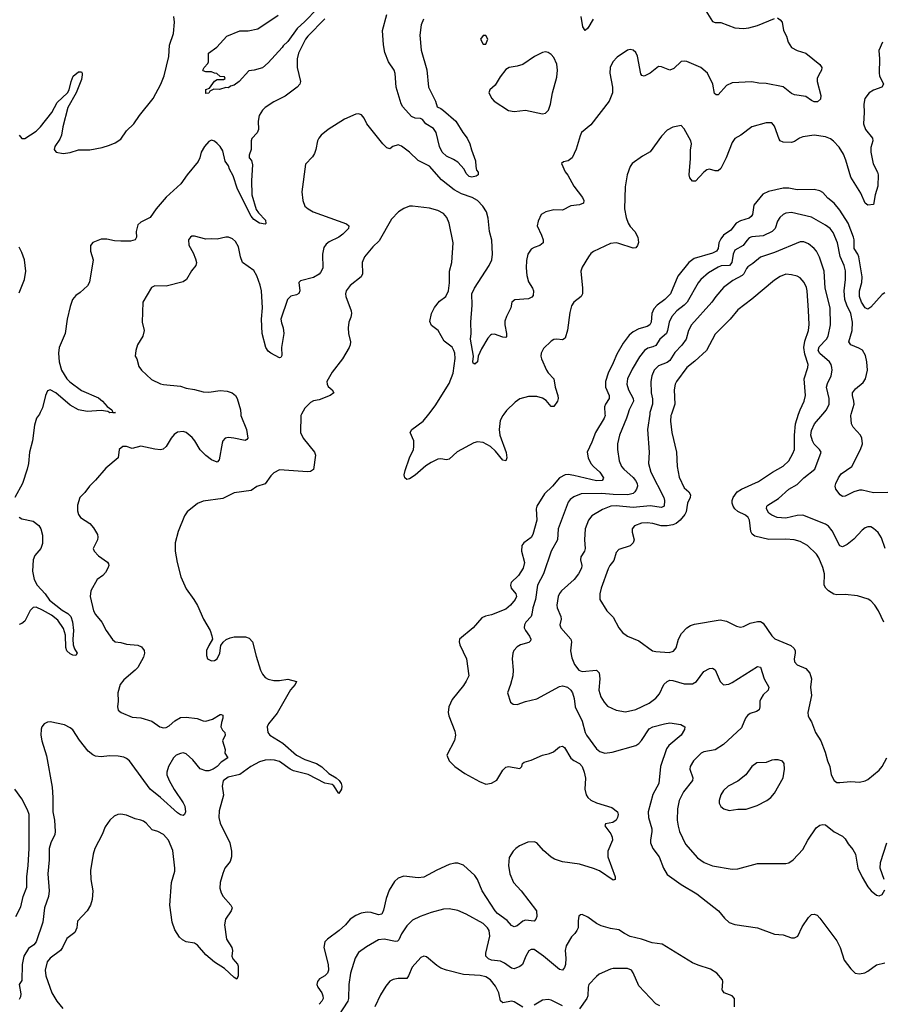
# Model space of a CAD drawing. Header units: inches. Extents: x 2057696 to 2160536, y 827480 to 1016834.
# Tile 301 of 422: x 2111694 to 2117791, y 955829 to 962787. Entities that reach past the tile are written whole.
import ezdxf

# ---------------------------------------------------------------- set-up
doc = ezdxf.new("R2010")
doc.units = ezdxf.units.IN
doc.header["$MEASUREMENT"] = 0
doc.layers.add('C1915', color=7, linetype='Continuous')
doc.layers.add('C1916', color=7, linetype='Continuous')

msp = doc.modelspace()

# ---------------------------------------------------------------- linework, layer by layer
at = {"layer": 'C1915', "color": 5}
for points, elevation in [([(2111833.3, 960000), (2111814, 959970), (2111798.7, 959921.3), (2111783.5, 959810), (2111763.3, 959730), (2111755.6, 959650), (2111746.6, 959610), (2111713, 959510), (2111660.7, 959410)], 440), ([(2113256.3, 960000), (2113257.1, 959990), (2113297, 959890), (2113307.3, 959830), (2113300.7, 959819.3), (2113287.9, 959812.1), (2113208, 959830), (2113170, 959834), (2113147.3, 959830), (2113130.5, 959810), (2113124.9, 959795.1), (2113103.8, 959676.2), (2113090, 959659.3), (2113050, 959676.3), (2113010, 959706), (2112970, 959747.6), (2112933.1, 959810), (2112913.8, 959833.8), (2112870, 959869.8), (2112850, 959876.5), (2112810, 959873.1), (2112785.2, 959854.8), (2112763.7, 959830), (2112730.4, 959770), (2112708.7, 959751.3), (2112690, 959748), (2112650, 959750.9), (2112550, 959773.3), (2112490, 959757), (2112450, 959771.8), (2112422, 959770), (2112396, 959750), (2112390.8, 959690), (2112302.3, 959617.7), (2112230, 959533.2), (2112186.8, 959490), (2112155.2, 959444.8), (2112118, 959410), (2112103.5, 959356.5), (2112103.5, 959316.5), (2112110.7, 959290), (2112122.8, 959270), (2112190, 959225.5), (2112215.1, 959195.1), (2112243.1, 959150), (2112246.7, 959130), (2112243.1, 959110), (2112212.4, 959050), (2112220.4, 959030), (2112250, 958997.6), (2112314.5, 958954.5), (2112322.6, 958942.6), (2112324.6, 958930), (2112317.3, 958910), (2112299.4, 958880.6), (2112280.7, 958859.3), (2112240.7, 958830), (2112197.1, 958750), (2112192.2, 958710), (2112216.4, 958610), (2112230, 958582.8), (2112274, 958530), (2112306, 958470), (2112350, 958406), (2112370, 958391), (2112410, 958385.5), (2112450, 958373.4), (2112530, 958367.3), (2112554.2, 958354.2), (2112573.4, 958330), (2112576.3, 958310), (2112570, 958282), (2112528.2, 958210), (2112510.2, 958189.8), (2112430, 958122.9), (2112405.3, 958090), (2112388.8, 958030), (2112391, 957970), (2112386.4, 957930), (2112390, 957906.8), (2112412, 957890), (2112490, 957858), (2112550, 957853.1), (2112628.9, 957828.9), (2112684, 957790), (2112710, 957782), (2112730, 957785.3), (2112750, 957797), (2112790, 957832.4), (2112830, 957854.9), (2112870, 957858.4), (2112948.6, 957848.6), (2112990, 957832.7), (2113010, 957830.3), (2113056.3, 957843.7), (2113110, 957877.1), (2113117.1, 957877.1), (2113130, 957871.3), (2113130.3, 957850.3), (2113120.2, 957819.8), (2113116.9, 957790), (2113126.6, 957766.6), (2113144, 957750), (2113146.8, 957730), (2113127.7, 957690), (2113146.8, 957630), (2113144, 957604), (2113166, 957570), (2113119.1, 957540.9), (2113089.1, 957510), (2113061.2, 957490), (2113030, 957479.2), (2113010, 957479), (2112970, 957493), (2112916.7, 957556.7), (2112870, 957598.9), (2112850, 957605), (2112830, 957602.2), (2112801.1, 957590), (2112780.2, 957570), (2112745.8, 957510), (2112734, 957470), (2112735.2, 957450), (2112750.2, 957410), (2112785.8, 957345.8), (2112850, 957252.4), (2112860.3, 957230), (2112866.7, 957190), (2112859.1, 957170), (2112850, 957163.6), (2112830, 957168), (2112810, 957181.1), (2112690.4, 957290.4), (2112615.8, 957350), (2112490, 957522.6), (2112470, 957548.3), (2112450, 957564.8), (2112430, 957575.3), (2112390, 957583.1), (2112330, 957584.8), (2112270, 957577.3), (2112230, 957583.5), (2112210, 957592.3), (2112178.5, 957618.5), (2112116.4, 957696.4), (2112070, 957769.3), (2112050, 957783.7), (2112010, 957803.7), (2111910, 957826), (2111890, 957822.7), (2111866.8, 957810), (2111850.5, 957789.5), (2111845.8, 957774.2), (2111843.1, 957730), (2111850.3, 957690), (2111884.3, 957584.3), (2111924.2, 957364.2), (2111929.4, 957290), (2111928.4, 957190), (2111939.6, 957130), (2111944.2, 957050), (2111942, 957030), (2111913.4, 956970), (2111902, 956930), (2111901.8, 956850), (2111893, 956750), (2111901.4, 956630), (2111898.5, 956590), (2111869.3, 956510), (2111856.8, 956410), (2111811.6, 956270), (2111794, 956250), (2111755.8, 956224.2), (2111723.2, 956170), (2111711.6, 956110), (2111710, 955998), (2111691, 955970), (2111702.4, 955902.4), (2111699.3, 955880.7), (2111690, 955862.9)], 460), ([(2113687.1, 960000), (2113681.6, 959990), (2113678, 959870), (2113698.4, 959830), (2113778.9, 959730), (2113784.9, 959710), (2113771.5, 959608.5), (2113750, 959595.1), (2113727.5, 959592.5), (2113530, 959605.1), (2113490, 959584.2), (2113470, 959563.6), (2113430, 959506), (2113370, 959487.6), (2113330, 959459.7), (2113210, 959443.5), (2113130, 959404), (2112990, 959384.2), (2112951.7, 959368.3), (2112878.8, 959310), (2112858.8, 959281.2), (2112814.8, 959170), (2112794, 959090), (2112793.4, 959030), (2112806.4, 958950), (2112833.1, 958850), (2112870, 958764.9), (2112926, 958690), (2112950, 958646.8), (2112993, 958550), (2113040.7, 958470), (2113053.2, 958433.2), (2113057.3, 958410), (2113030, 958365.2), (2113014.9, 958330), (2113013.4, 958293.4), (2113021, 958270), (2113050, 958256.3), (2113070, 958258), (2113090, 958270.8), (2113109.4, 958310), (2113116, 958364), (2113132.3, 958387.7), (2113154.2, 958405.8), (2113181.2, 958418.8), (2113210, 958426), (2113290, 958426), (2113315.3, 958415.3), (2113339.5, 958390), (2113364.6, 958290), (2113396, 958190), (2113410, 958161.6), (2113430, 958139.5), (2113450, 958126.5), (2113490, 958116.5), (2113530, 958116.9), (2113590, 958126.2), (2113651, 958110), (2113641.7, 958090), (2113608.1, 958051.9), (2113513.9, 957886.1), (2113451.6, 957810), (2113443.2, 957790), (2113447, 957750), (2113463, 957730), (2113554.8, 957674.8), (2113650.2, 957590), (2113710, 957558.9), (2113791.8, 957530), (2113830, 957507.2), (2113878.9, 957458.9), (2113930.3, 957430), (2113953.1, 957410), (2113965.3, 957390), (2113970.2, 957370), (2113968.2, 957350), (2113950, 957319.3), (2113913.9, 957373.9), (2113902.3, 957382.3), (2113850, 957391.1), (2113732.1, 957452.1), (2113630, 957479.2), (2113607, 957490), (2113530, 957544.3), (2113495.1, 957555.1), (2113470, 957557.5), (2113430, 957554.8), (2113390, 957542.2), (2113327.3, 957510), (2113250, 957451.8), (2113166.8, 957433.2), (2113131.7, 957408.3), (2113124.6, 957370), (2113134, 957306), (2113104.3, 957195.7), (2113101.3, 957150), (2113110.2, 957110), (2113180.2, 956970), (2113190.2, 956910), (2113190.2, 956870), (2113180.8, 956839.2), (2113144.4, 956790), (2113130, 956754), (2113110.4, 956690), (2113108.4, 956650), (2113117.4, 956617.4), (2113132.4, 956590), (2113186, 956530), (2113196.3, 956510), (2113188.2, 956490), (2113148.9, 956431.1), (2113142, 956390), (2113156.9, 956290), (2113194.4, 956230), (2113197.6, 956210), (2113193.7, 956170), (2113199.5, 956150), (2113232.9, 956112.9), (2113237.4, 956097.4), (2113238, 956030), (2113230, 956007), (2113210, 956019.5), (2113141.9, 956081.9), (2113070, 956127), (2113010, 956177.7), (2112950, 956246.6), (2112930, 956260.2), (2112871, 956271), (2112845.1, 956285.1), (2112824, 956304), (2112790, 956355.1), (2112772.9, 956410), (2112755.6, 956530), (2112766, 956690), (2112789.8, 956770), (2112789.8, 956790.2), (2112776.9, 956916.9), (2112746.3, 956990), (2112709.8, 957029.8), (2112670, 957049.7), (2112630, 957062.9), (2112587, 957110), (2112570, 957122.4), (2112550, 957131.3), (2112510, 957139.7), (2112450, 957165.6), (2112410, 957173.6), (2112388.6, 957171.4), (2112361.1, 957158.9), (2112330.3, 957129.7), (2112297.6, 957082.4), (2112276.4, 957030), (2112225.2, 956930), (2112212.7, 956890), (2112194.7, 956774.7), (2112196.5, 956710), (2112211.6, 956630), (2112205.2, 956570), (2112195.2, 956530), (2112170.2, 956489.8), (2112103.8, 956416.2), (2112098.3, 956370), (2112083.9, 956336.1), (2112026.5, 956293.5), (2111997.3, 956230), (2111983.1, 956210), (2111910, 956154), (2111889, 956130), (2111874.7, 956070), (2111878.3, 956030), (2111921.6, 955910), (2111956.4, 955850), (2111999.8, 955799.8)], 480), ([(2115831, 960000), (2115831.6, 959990), (2115826, 959970), (2115763.2, 959870), (2115738.5, 959801.5), (2115705.8, 959730), (2115711.1, 959690), (2115731.7, 959650), (2115749, 959629), (2115795.8, 959590), (2115820.7, 959550), (2115818.8, 959541.2), (2115810.7, 959529.3), (2115770, 959527.4), (2115610, 959566.7), (2115570, 959572.4), (2115550, 959569.9), (2115510, 959549.8), (2115460.7, 959490), (2115404.4, 959435.6), (2115349.4, 959350), (2115345, 959330), (2115349.3, 959250), (2115321.2, 959150), (2115310, 959128.4), (2115257.6, 959090), (2115243.6, 959070), (2115240.7, 959030), (2115262.3, 958950), (2115252.4, 958910), (2115220.7, 958859.3), (2115168.9, 958810), (2115162.3, 958790), (2115168.8, 958770), (2115200.4, 958730), (2115204.9, 958710), (2115195.3, 958690), (2115163.1, 958650), (2115130, 958621.1), (2115030, 958581.3), (2114987.3, 958572.7), (2114961.1, 958558.9), (2114900.5, 958490), (2114802, 958410), (2114799.3, 958390), (2114804.4, 958370), (2114853.2, 958270), (2114868.1, 958150), (2114850, 958111.6), (2114830, 958082.4), (2114750, 957983.7), (2114726.7, 957930), (2114723.1, 957890), (2114727.3, 957867.3), (2114770, 957758), (2114774.9, 957730), (2114767.9, 957692.1), (2114714.4, 957590), (2114730.4, 957550), (2114770, 957510.4), (2114841.1, 957461.1), (2114944.4, 957404.4), (2114990, 957385.5), (2115030, 957392.4), (2115066.9, 957413.1), (2115110, 957484), (2115130, 957504.9), (2115150, 957510.4), (2115230, 957496), (2115244, 957510), (2115249.2, 957530), (2115259.3, 957540.7), (2115310, 957554), (2115389.6, 957590.4), (2115438.4, 957601.6), (2115466.8, 957613.2), (2115510, 957647.7), (2115530, 957653), (2115544.7, 957644.7), (2115590, 957568.4), (2115611.2, 957551.2), (2115650, 957530.2), (2115670, 957508.4), (2115684.5, 957470), (2115692.7, 957427.3), (2115688.7, 957348.7), (2115698.4, 957310), (2115710, 957290.7), (2115731.8, 957271.8), (2115770, 957252.4), (2115879.5, 957219.5), (2115918.8, 957190), (2115924, 957170), (2115920.7, 957150), (2115910.4, 957129.6), (2115886.4, 957113.6), (2115834.8, 957105.2), (2115830.6, 957090), (2115872.8, 957032.8), (2115882.6, 957010), (2115883.1, 956990), (2115852.2, 956910), (2115850.4, 956890), (2115852.2, 956870), (2115902.8, 956730), (2115903.6, 956716.4), (2115902, 956710), (2115890, 956706.6), (2115792.8, 956772.8), (2115750, 956789.8), (2115650, 956819.1), (2115530, 956835.8), (2115474.8, 956854.8), (2115449.8, 956869.8), (2115396.9, 956916.9), (2115350, 956970.8), (2115330, 956977.4), (2115285.8, 956974.2), (2115228, 956950), (2115200.4, 956930), (2115182.4, 956910), (2115154.3, 956865.7), (2115148.9, 956810), (2115157.6, 956750), (2115184.5, 956690), (2115238, 956630), (2115346.2, 956490), (2115349, 956450), (2115343.1, 956430), (2115330, 956416.9), (2115270, 956422.4), (2115250, 956417.3), (2115210, 956384.1), (2115190, 956376), (2115170, 956384.7), (2115140.8, 956420.8), (2115071.6, 956470), (2115055, 956490), (2114962.4, 956630), (2114931.1, 956710), (2114910, 956739.8), (2114830, 956812.3), (2114790, 956827.1), (2114770, 956827), (2114730, 956816.1), (2114642.5, 956777.5), (2114550, 956727.3), (2114510, 956723.6), (2114410, 956733.5), (2114370, 956719.7), (2114344.3, 956695.7), (2114305, 956635), (2114283.6, 956576.4), (2114265.8, 956494.2), (2114254, 956466), (2114230, 956461.2), (2114177.4, 956477.4), (2114150, 956480.6), (2114107.1, 956472.9), (2114070, 956457.3), (2114030.2, 956429.8), (2113996.5, 956390), (2113952, 956350), (2113870.4, 956290), (2113850.5, 956270), (2113843.1, 956230), (2113873.8, 956110), (2113876.9, 956070), (2113870, 956048.3), (2113850, 956031.1), (2113812.7, 956010), (2113798.7, 955990), (2113795.3, 955970), (2113801.3, 955950), (2113829.4, 955909.4), (2113836.5, 955890), (2113838, 955870), (2113830.2, 955850), (2113811.1, 955828.9)], 520), ([(2115115.7, 960000), (2115108.2, 959990), (2115090, 959954), (2115082.7, 959890), (2115087.2, 959850), (2115132.2, 959727.8), (2115136.2, 959690), (2115130, 959669.3), (2115110, 959675.1), (2115058.3, 959738.3), (2115022.4, 959770), (2114970, 959798.2), (2114930, 959803.5), (2114904, 959796), (2114786.9, 959733.1), (2114730, 959682), (2114710, 959676.3), (2114670, 959683.8), (2114650, 959680.3), (2114602.1, 959657.9), (2114565, 959635), (2114490, 959568), (2114450, 959541.7), (2114430, 959537.6), (2114416.2, 959550), (2114412.8, 959570), (2114418.4, 959601.6), (2114448.7, 959690), (2114476.8, 959750), (2114480.9, 959770), (2114479.2, 959810), (2114454, 959870), (2114466.6, 959890), (2114547, 959950), (2114585.4, 960000)], 480), ([(2115993.4, 960000), (2115984.1, 959970), (2115933.8, 959850), (2115920.6, 959790), (2115918.8, 959750), (2115931.2, 959670), (2115947.1, 959630), (2115963.6, 959610), (2116030, 959552.2), (2116047.5, 959530), (2116057.6, 959510), (2116060.2, 959490), (2116054.3, 959470), (2116043.1, 959450), (2116030, 959439.2), (2115991.5, 959428.5), (2115890, 959430.6), (2115810, 959439.1), (2115663.6, 959436.4), (2115610, 959415.6), (2115584.3, 959395.7), (2115570, 959376.2), (2115499.7, 959190), (2115495.5, 959110), (2115450.2, 959030), (2115396.3, 958870), (2115354.6, 958790), (2115341.1, 958690), (2115321.3, 958630), (2115314.8, 958585.2), (2115308.4, 958570), (2115271.3, 958530), (2115261.2, 958510), (2115260.2, 958490), (2115268.2, 958470), (2115298.2, 958430), (2115307.6, 958410), (2115303.6, 958396.4), (2115293.2, 958386.8), (2115233.4, 958370), (2115210, 958356), (2115187.4, 958330), (2115179.6, 958310), (2115176, 958270), (2115182.6, 958190), (2115180.3, 958150), (2115164.4, 958090), (2115142, 958030), (2115164.1, 957964.1), (2115182, 957950), (2115210, 957946.4), (2115270, 957968.2), (2115350, 957988.7), (2115510, 958075.8), (2115530, 958079.8), (2115566.7, 958070), (2115589, 958050), (2115601.3, 958030), (2115613.8, 957990), (2115620.6, 957930), (2115670.7, 957830.7), (2115690, 957750.6), (2115700.8, 957730), (2115770, 957634), (2115794.5, 957614.5), (2115830, 957604.2), (2115882, 957610), (2116050, 957658.5), (2116070, 957671.6), (2116090, 957693.1), (2116144.6, 957775.4), (2116170, 957790.2), (2116251.7, 957811.7), (2116290, 957816.9), (2116367.1, 957807.1), (2116394.8, 957790), (2116393, 957770), (2116370.2, 957730), (2116283.1, 957656.9), (2116265.6, 957634.4), (2116223.9, 957510), (2116211.8, 957390), (2116168.6, 957311.4), (2116136.5, 957190), (2116138, 957150), (2116161.9, 957070), (2116162.6, 957050), (2116151.7, 956990), (2116153.1, 956970), (2116170, 956930.2), (2116215.2, 956870), (2116243.7, 956790), (2116270, 956747.2), (2116370, 956675.2), (2116481.1, 956610), (2116632.7, 956490), (2116676.7, 956436.7), (2116710, 956407.7), (2116750, 956394), (2116910, 956368.4), (2117030, 956324.9), (2117090, 956319.3), (2117150, 956299.5), (2117170, 956299.5), (2117195.1, 956310), (2117224.6, 956375.4), (2117270, 956442.8), (2117290, 956462.8), (2117310, 956466.8), (2117330, 956458.8), (2117350, 956437.3), (2117470, 956278.4), (2117492.4, 956230), (2117522, 956142), (2117570, 956079.3), (2117600.7, 956050), (2117630, 956044.2), (2117667.9, 956052.1), (2117690, 956063), (2117750, 956107.4), (2117810, 956122.3)], 540), ([(2116147.2, 960000), (2116131.1, 959891.1), (2116142.4, 959730), (2116137.8, 959650), (2116155.8, 959590), (2116246.7, 959410), (2116252.8, 959390), (2116250.1, 959349.9), (2116230, 959340.7), (2116150, 959351.9), (2116030, 959340.6), (2115910, 959350.9), (2115871.8, 959348.2), (2115813.8, 959326.2), (2115738.8, 959281.2), (2115713.8, 959250), (2115691.1, 959190), (2115687.2, 959110), (2115691.5, 959050), (2115685.2, 959030), (2115659.6, 958990), (2115658.5, 958970), (2115667.9, 958930), (2115664.7, 958910), (2115643.6, 958870), (2115613.8, 958830), (2115523.1, 958750), (2115510, 958731.6), (2115500.8, 958710), (2115490.2, 958650), (2115494, 958630), (2115520.2, 958570), (2115521.7, 958550), (2115512.2, 958510), (2115518.7, 958490), (2115588.9, 958408.9), (2115594, 958390), (2115587.5, 958327.5), (2115597.4, 958277.4), (2115615.8, 958230), (2115647.4, 958190), (2115670, 958180.7), (2115770, 958190.2), (2115790, 958172.2), (2115795.6, 958130), (2115788.4, 958050), (2115802.1, 958002.1), (2115824.3, 957964.3), (2115850, 957936.5), (2115910, 957907.4), (2115976.5, 957896.5), (2116050, 957911.4), (2116142.6, 957957.4), (2116190, 957991.6), (2116216, 958024), (2116248, 958090), (2116270, 958111.2), (2116290, 958118.8), (2116310, 958117.5), (2116390, 958094.7), (2116450, 958094), (2116478.4, 958110), (2116530, 958180.7), (2116570, 958203), (2116590, 958204.9), (2116610, 958193.4), (2116645.7, 958110), (2116670, 958086.4), (2116707.7, 958092.3), (2116730, 958103.8), (2116910, 958216.9), (2116931, 958211), (2116955.5, 958130), (2116988.9, 958070), (2116984.2, 958050), (2116950, 958016.3), (2116931.8, 957988.2), (2116925.2, 957970), (2116925.2, 957930), (2116920.3, 957910), (2116901.7, 957898.3), (2116857.1, 957882.9), (2116837.7, 957870), (2116823.5, 957850), (2116796.5, 957783.5), (2116670, 957664.6), (2116610, 957627.8), (2116530, 957612.4), (2116510, 957603.6), (2116455.8, 957550), (2116433.1, 957510), (2116431.6, 957490), (2116452.3, 957430), (2116450.2, 957410), (2116386.7, 957330), (2116355.5, 957270), (2116343.2, 957210), (2116341.8, 957130), (2116347.6, 957087.6), (2116359, 957050), (2116401.3, 956961.3), (2116484.4, 956864.4), (2116532.1, 956832.1), (2116590, 956807.6), (2116730, 956783.7), (2116770, 956787), (2116910, 956823), (2117110, 956824), (2117130, 956827.7), (2117161.2, 956850), (2117230, 956923), (2117264, 956990), (2117323.1, 957076.9), (2117350, 957094.9), (2117370, 957099.5), (2117390, 957096.5), (2117450, 957046.7), (2117510, 957017.1), (2117530, 956997.3), (2117550, 956964), (2117583.9, 956923.9), (2117603, 956890), (2117618.8, 956790), (2117647.9, 956727.9), (2117690, 956658), (2117712, 956630), (2117750, 956601), (2117770, 956596), (2117790, 956606), (2117810, 956638)], 560), ([(2116300.9, 960000), (2116297.6, 959990), (2116293.5, 959950), (2116304.1, 959870), (2116336.8, 959730), (2116340.2, 959630), (2116354.9, 959554.9), (2116390, 959478.4), (2116423.1, 959450), (2116434.6, 959430), (2116434, 959410), (2116414, 959370), (2116404.2, 959310), (2116395.2, 959290), (2116363.5, 959250), (2116333.9, 959226.1), (2116310, 959216), (2116270, 959209.2), (2116229.1, 959209.1), (2116170, 959226.6), (2116130, 959232.3), (2116090, 959229.8), (2116039.3, 959210), (2116023.8, 959190), (2116024.4, 959164.4), (2116038, 959110), (2116030.7, 959090), (2116010.3, 959069.7), (2115930, 959042), (2115910, 959021.2), (2115894.1, 958965.9), (2115866, 958930), (2115853.9, 958906.1), (2115804.9, 958770), (2115794.6, 958730), (2115795.3, 958690), (2115844.4, 958610), (2115890, 958564), (2115929, 958489), (2115955.6, 958455.6), (2115991.3, 958431.3), (2116070, 958397.4), (2116167.9, 958327.9), (2116190, 958321.1), (2116285.4, 958314.6), (2116315.6, 958324.4), (2116333.1, 958346.9), (2116350.7, 958410), (2116371.9, 958450), (2116410, 958489.1), (2116435, 958505), (2116464.5, 958515.5), (2116645.7, 958545.7), (2116690, 958537.1), (2116760.7, 958500.7), (2116790, 958494.9), (2116810, 958498), (2116858, 958522), (2116910, 958533.7), (2116930, 958533.7), (2116950, 958521.3), (2117010, 958432), (2117032.2, 958412.2), (2117143.8, 958363.8), (2117166.1, 958346.1), (2117176, 958330), (2117176.5, 958310), (2117168, 958270), (2117170.3, 958250), (2117190, 958229), (2117250, 958200.8), (2117280.2, 958170), (2117290.2, 958130), (2117284.6, 958070), (2117290.4, 958010), (2117264.9, 957890), (2117268.1, 957868.1), (2117274, 957850), (2117290, 957826), (2117319.5, 957750), (2117355.8, 957690), (2117388.4, 957610), (2117404.9, 957550), (2117421.3, 957510), (2117430.5, 957450), (2117450, 957411), (2117470, 957397.3), (2117490, 957396.3), (2117570, 957402.4), (2117630, 957399.5), (2117670, 957408.4), (2117690, 957418.4), (2117730, 957450.3), (2117770, 957484.2), (2117791.3, 957508.7), (2117824.2, 957570)], 580), ([(2117802.7, 958530), (2117764.4, 958610), (2117738.3, 958650), (2117710, 958680.5), (2117691.8, 958691.8), (2117614.9, 958714.9), (2117530, 958724.2), (2117470, 958722.4), (2117448.3, 958728.3), (2117410, 958751.2), (2117391.2, 958770), (2117381.1, 958790), (2117382.7, 958870), (2117370, 958916), (2117343.5, 958983.5), (2117327.3, 959010), (2117262.4, 959070), (2117210, 959098.9), (2117168.7, 959110), (2117110, 959116.8), (2116990, 959114), (2116890, 959138.2), (2116872.1, 959152.1), (2116861.9, 959170), (2116853.3, 959250), (2116843.5, 959270), (2116825.2, 959285.2), (2116770, 959311.8), (2116750, 959329.8), (2116737.1, 959350), (2116730.8, 959370), (2116730.8, 959390), (2116737.2, 959410), (2116766, 959450), (2116795.1, 959470), (2116915.8, 959524.2), (2117014.7, 959590), (2117090, 959632.3), (2117130, 959670.3), (2117159.6, 959720.4), (2117171, 959749), (2117171.1, 959850), (2117176.8, 959930), (2117199.9, 960000)], 580), ([(2117811.8, 959050), (2117786, 959126), (2117762.6, 959162.6), (2117730, 959191.8), (2117710, 959202.9), (2117690, 959203.6), (2117670, 959195.1), (2117650, 959180.5), (2117590, 959116.3), (2117542.3, 959077.7), (2117510, 959061.6), (2117490, 959069.5), (2117435.9, 959175.9), (2117410, 959208.2), (2117390, 959222.7), (2117230, 959285.5), (2117190, 959283.5), (2117110, 959264), (2117048.7, 959270), (2117010, 959286), (2116990, 959300.7), (2116973.3, 959330), (2116975.6, 959350), (2116982.8, 959357.2), (2117057.8, 959402.2), (2117131.5, 959468.5), (2117190, 959502.3), (2117236.4, 959550), (2117314.7, 959610), (2117359.5, 959730), (2117347.3, 959750), (2117310, 959787.3), (2117296.8, 959810), (2117286.6, 959850), (2117290, 959882.8), (2117311.8, 959930), (2117371.8, 960000)], 560), ([(2117830, 959445.6), (2117730, 959442.7), (2117650, 959462.5), (2117630, 959463.1), (2117590, 959450.9), (2117530, 959419.7), (2117510, 959418.4), (2117492.7, 959430), (2117463.7, 959470), (2117457.6, 959490), (2117461.7, 959510), (2117480.7, 959550), (2117501.4, 959578.6), (2117574.8, 959630), (2117638.3, 959750), (2117650.7, 959790), (2117647.3, 959830), (2117637.7, 959850), (2117586.5, 959906.5), (2117574.1, 959930), (2117567.9, 959990), (2117570.9, 960000)], 540), ([(2111690, 959271.3), (2111710, 959259.7), (2111790, 959242.7), (2111830, 959213.1), (2111843.6, 959190), (2111855.1, 959144.9), (2111855.6, 959084.4), (2111844.4, 959050), (2111800, 959000), (2111789.2, 958970.8), (2111785.4, 958890), (2111795.9, 958830), (2111816.6, 958790), (2111874.6, 958730), (2111905.4, 958685.4), (2111994.1, 958614.1), (2112034, 958590), (2112055, 958570), (2112068.2, 958531.8), (2112073.8, 958470), (2112068.7, 958410), (2112071.4, 958370), (2112080.7, 958340.7), (2112100.7, 958310), (2112090, 958294), (2112070, 958295.1), (2112050, 958304.5), (2112026.8, 958326.8), (2112020.3, 958350), (2112016.8, 958436.8), (2112004.7, 958484.7), (2111963.1, 958543.1), (2111917.8, 958577.8), (2111854.4, 958614.4), (2111810, 958634.6), (2111790, 958633.1), (2111768.9, 958611.1), (2111730, 958536.4), (2111710, 958519.3), (2111690, 958513.6)], 440), ([(2111665.7, 956450), (2111702.8, 956517.2), (2111717.6, 956590), (2111744.4, 956655.6), (2111744.6, 956730), (2111754.6, 956810), (2111761.2, 956930), (2111761, 957170), (2111750, 957204.2), (2111710, 957281.3), (2111659.3, 957350)], 460), ([(2117804, 956710), (2117776, 956790), (2117778.4, 956830), (2117823.5, 956970)], 560), ([(2116747.3, 955810), (2116745.6, 955870), (2116730, 955889.7), (2116674.5, 955910), (2116663.5, 955923.5), (2116659.7, 955930), (2116664.5, 955990), (2116661.2, 956001.2), (2116622.7, 956050), (2116577.7, 956077.7), (2116490, 956104.7), (2116450, 956122.4), (2116234.3, 956254.3), (2116163.6, 956263.6), (2116089, 956290), (2116010, 956308.6), (2115970, 956328.2), (2115930, 956356.2), (2115870, 956364.7), (2115803.8, 956383.8), (2115770, 956399.5), (2115710, 956443.7), (2115670, 956464), (2115658, 956462), (2115647.1, 956452.9), (2115641.1, 956418.9), (2115640.5, 956370), (2115633, 956350), (2115619.1, 956330), (2115593.7, 956306.3), (2115556.7, 956243.3), (2115550.3, 956210), (2115555.1, 956155.1), (2115551.1, 956110), (2115544.6, 956090), (2115530, 956069.7), (2115510, 956075.1), (2115395.8, 956170), (2115330, 956215.8), (2115310, 956217.3), (2115292.4, 956207.6), (2115271.5, 956170), (2115249.2, 956110.8), (2115230, 956095.4), (2115190, 956080.4), (2115170, 956083.9), (2115120, 956120), (2115093, 956133), (2115030, 956141.5), (2115006.6, 956150), (2114988.2, 956170), (2114988.2, 956190), (2115017.1, 956310), (2115012.1, 956350), (2114999.8, 956370), (2114970, 956399.3), (2114850, 956467.1), (2114790, 956491.2), (2114730, 956503.5), (2114690, 956500.4), (2114601.4, 956478.6), (2114524, 956450), (2114470, 956423.5), (2114430, 956384.2), (2114393.6, 956326.4), (2114375, 956285), (2114364.5, 956275.5), (2114350, 956272.5), (2114270, 956289), (2114230, 956283.5), (2114145.4, 956234.6), (2114090, 956195.4), (2114064.3, 956155.7), (2114032.2, 956050), (2114020.7, 955970), (2114018.4, 955870), (2114013.7, 955850), (2113947.3, 955750)], 540), ([(2115250, 955809.8), (2115190, 955846.2), (2115171.1, 955851.1), (2115110, 955838.7), (2115092.5, 955852.5), (2115079.8, 955910), (2115056.6, 955956.6), (2115020.8, 956000.8), (2114990, 956023.9), (2114950, 956033.5), (2114830, 956040.3), (2114710, 956069.9), (2114670, 956085.4), (2114642.1, 956102.1), (2114570, 956163.6), (2114550, 956169.6), (2114530, 956159.5), (2114468.1, 956091.9), (2114443.2, 956030), (2114430, 956011.3), (2114368.9, 956011.1), (2114334.6, 956005.4), (2114310, 955992), (2114282.6, 955957.4), (2114245.2, 955894.8), (2114204.2, 955810)], 560), ([(2116218.3, 955818.3), (2116191.2, 955831.2), (2116070, 955960.7), (2116031.5, 956051.5), (2116017.4, 956070), (2115990, 956082.9), (2115890, 956082.3), (2115870, 956077.7), (2115790, 956041.3), (2115770, 956026), (2115717.4, 955970), (2115711.5, 955950), (2115709.2, 955890), (2115703.2, 955870), (2115650, 955798)], 560), ([(2115530, 955817.8), (2115450, 955858.9), (2115430, 955864), (2115390, 955858.7), (2115330, 955824)], 560)]:
    msp.add_lwpolyline(points, dxfattribs=dict(at, elevation=elevation))
at = {"layer": 'C1915', "color": 5, "elevation": 580}
msp.add_lwpolyline([(2117030, 957556.2), (2117010, 957553.6), (2116970, 957538.4), (2116903.8, 957536.2), (2116870, 957509), (2116826.8, 957450), (2116770, 957406), (2116701, 957370), (2116670, 957339.3), (2116650.6, 957310), (2116638, 957270), (2116637.3, 957250), (2116650, 957226), (2116672, 957210), (2116710, 957198.8), (2116770, 957207.3), (2116830, 957208), (2116905.8, 957234.2), (2116975.3, 957270), (2117004, 957290), (2117030, 957321), (2117091.1, 957430), (2117100.5, 957490), (2117097, 957530), (2117086.8, 957546.8), (2117055.9, 957555.9)], close=True, dxfattribs=at)
at = {"layer": 'C1916', "color": 5}
for points, elevation in [([(2111690.7, 961970), (2111710, 961947.3), (2111730, 961947.7), (2111810, 961999), (2111842, 962030), (2111920.3, 962130), (2111958.2, 962201.8), (2112032, 962270), (2112042.9, 962290), (2112057, 962350), (2112072.1, 962387.9), (2112110, 962418.8), (2112130, 962418), (2112136, 962410), (2112136.3, 962396.3), (2112130, 962364), (2112093.4, 962270), (2112033.9, 962166.1), (2111998.5, 962030), (2111988.9, 961970), (2111977.8, 961942.2), (2111942, 961890), (2111938.8, 961870), (2111942, 961862), (2111950.9, 961850.9), (2112002, 961842), (2112050, 961848.9), (2112110, 961867.6), (2112190, 961867.2), (2112276.4, 961883.6), (2112330, 961899.5), (2112370, 961916.5), (2112410, 961942.6), (2112450, 962001.3), (2112499.8, 962050), (2112540.4, 962110), (2112638, 962230), (2112691.8, 962330), (2112714.3, 962390), (2112747.3, 962527.3), (2112753.5, 962606.5), (2112782.3, 962690), (2112788, 962770), (2112782.5, 962810)], 440), ([(2113796, 962864), (2113710, 962773.7), (2113656, 962724), (2113590, 962633.6), (2113557.2, 962602.8), (2113550, 962589.7), (2113450, 962480.9), (2113410, 962447.6), (2113352, 962430), (2113314.8, 962425.2), (2113244.7, 962350), (2113210, 962324), (2113183.6, 962316.4), (2113170, 962306), (2113150, 962308), (2113106.4, 962293.6), (2113065.4, 962294.6), (2113038, 962282), (2113030, 962268), (2113010, 962266), (2113010, 962294), (2113036.4, 962303.6), (2113070, 962352), (2113090, 962364.7), (2113135.3, 962364.7), (2113146, 962370), (2113142, 962382), (2113110, 962386), (2113087.3, 962407.3), (2113070, 962408), (2113050, 962418), (2113010, 962418), (2112990, 962426), (2112988, 962430), (2112998, 962450), (2113024, 962476), (2113029, 962490), (2113029.3, 962550), (2113087.3, 962592.7), (2113159, 962670), (2113250, 962708.7), (2113310, 962707.7), (2113377.7, 962722.3), (2113520.4, 962819.6)], 420), ([(2114548.1, 962790), (2114532.1, 962750), (2114521.8, 962678.2), (2114531.7, 962571.7), (2114571.6, 962431.6), (2114582.9, 962310), (2114634.2, 962210), (2114644.4, 962170), (2114670, 962158.9), (2114690, 962144), (2114777.7, 962070), (2114825.3, 961990), (2114857, 961950), (2114874.9, 961910), (2114886.6, 961866.6), (2114916.3, 961790), (2114918.8, 961750), (2114924, 961724), (2114934, 961710), (2114934, 961690), (2114919.8, 961680.2), (2114890, 961673.2), (2114870, 961677.6), (2114850, 961700.7), (2114835.1, 961730), (2114790, 961781), (2114759.9, 961799.9), (2114710, 961822.2), (2114680.2, 961850), (2114661.6, 961890), (2114636.8, 961990), (2114618.7, 962018.7), (2114565.1, 962050), (2114541.7, 962081.7), (2114527.6, 962087.6), (2114490, 962091.5), (2114463.1, 962103.1), (2114402, 962170), (2114390, 962192), (2114354.2, 962310), (2114347, 962407), (2114340.4, 962430), (2114302, 962490), (2114275.4, 962555.4), (2114264.8, 962610), (2114258, 962710), (2114290, 962822.8)], 440), ([(2115746.7, 962790), (2115710, 962727.8), (2115690, 962709.4), (2115675.4, 962735.4), (2115662, 962810)], 440), ([(2116544.6, 962850), (2116590, 962773), (2116610, 962766.7), (2116650, 962766.3), (2116750, 962730.2), (2116810, 962725.5), (2116848.7, 962730), (2116910, 962745.2), (2117030, 962796.3)], 460), ([(2113850, 962792.7), (2113730, 962670.6), (2113715, 962650), (2113665.5, 962550), (2113654.2, 962510), (2113655.5, 962450), (2113678.5, 962350), (2113673.1, 962330), (2113654.9, 962310), (2113570, 962246), (2113490, 962205.6), (2113430, 962165.6), (2113410, 962147), (2113387.4, 962110), (2113378.5, 962070), (2113381.7, 962010), (2113373.6, 961986.4), (2113333.9, 961946.1), (2113329.1, 961930), (2113330.3, 961870), (2113316.4, 961830), (2113315.5, 961810), (2113332.1, 961792.1), (2113340.6, 961760.6), (2113331.4, 961650), (2113334.1, 961550), (2113366.3, 961446.3), (2113381, 961421), (2113432.2, 961370), (2113434.2, 961345.8), (2113430, 961342.7), (2113390, 961349.7), (2113350, 961375.1), (2113330, 961398), (2113233.6, 961590), (2113203.9, 961683.9), (2113177.4, 961730), (2113170, 961754), (2113147.1, 961787.1), (2113130, 961860.9), (2113110, 961891.8), (2113090, 961912), (2113070, 961929.4), (2113050, 961934.5), (2113030, 961926), (2112999.3, 961890), (2112977.1, 961850), (2112968.2, 961810), (2112955.8, 961784.2), (2112877.6, 961690), (2112833.1, 961626.9), (2112730, 961532.1), (2112659.2, 961450), (2112615.6, 961390), (2112550, 961356.8), (2112530, 961337.6), (2112518, 961290), (2112520.3, 961250), (2112510.7, 961230), (2112477.7, 961222.3), (2112410, 961221.2), (2112365, 961225), (2112310, 961236.8), (2112270, 961234.8), (2112210, 961211.2), (2112194, 961190), (2112195.3, 961150), (2112212.7, 961090), (2112187.3, 960932.7), (2112173.2, 960906.8), (2112121.3, 960858.7), (2112090, 960837.3), (2112067.7, 960810), (2112050, 960759.3), (2112029.4, 960670), (2112015, 960570), (2111974, 960470), (2111967.8, 960430), (2111972, 960370), (2111990.2, 960310), (2112026.4, 960250), (2112047.3, 960227.3), (2112130, 960165.5), (2112250, 960114.4), (2112279.1, 960090), (2112312.2, 960052.2), (2112346, 960030), (2112351.3, 960011.3), (2112372, 960010), (2112330.3, 960009.7), (2112317, 960017), (2112270, 960024.2), (2112170, 960018.9), (2112110, 960029.8), (2112050, 960062), (2111950, 960150.7), (2111910, 960170.8), (2111890, 960163.6), (2111875.9, 960130), (2111855.1, 960044.9), (2111839.7, 960010), (2111833.3, 960000)], 440), ([(2117050, 962798.8), (2117070, 962786), (2117082.8, 962770), (2117093.4, 962710), (2117113, 962670), (2117127.1, 962627.1), (2117150, 962590.7), (2117188.8, 962568.8), (2117250.8, 962550), (2117350.8, 962470), (2117362.8, 962450), (2117362, 962430), (2117342.3, 962397.7), (2117332, 962370), (2117330.3, 962350), (2117355.8, 962250), (2117354, 962226), (2117332.7, 962207.3), (2117310, 962207.1), (2117290, 962214.7), (2117250, 962243.6), (2117170, 962256.2), (2117150, 962265.6), (2117090, 962311.6), (2116970, 962335.1), (2116918.3, 962338.3), (2116870, 962348.2), (2116730, 962340.5), (2116690, 962321), (2116630, 962255.1), (2116616.2, 962256.2), (2116605.9, 962265.9), (2116594.5, 962330), (2116555.8, 962410), (2116508.3, 962448.3), (2116410, 962490.9), (2116390, 962494.8), (2116370, 962490.9), (2116318, 962442), (2116290, 962431), (2116230, 962454.7), (2116210, 962455.1), (2116150, 962409.7), (2116107, 962387), (2116092, 962392), (2116084.9, 962404.9), (2116061.5, 962530), (2116050, 962554), (2116030, 962571.8), (2116010, 962576.9), (2115990, 962571.5), (2115917.3, 962522.7), (2115885.5, 962490), (2115868.4, 962450), (2115866.4, 962410), (2115883.1, 962310), (2115884.9, 962270), (2115860.3, 962210), (2115730, 962043.7), (2115666, 961990), (2115654.6, 961965.4), (2115628.1, 961871.9), (2115598.8, 961810), (2115570.5, 961789.5), (2115538, 961782), (2115524.7, 961770), (2115550.6, 961710.6), (2115568.1, 961688.1), (2115610.3, 961610), (2115671.7, 961530), (2115681.3, 961510), (2115679.1, 961490), (2115650, 961477.7), (2115590, 961470.9), (2115530, 961441.3), (2115470, 961442), (2115412, 961430), (2115381, 961410), (2115358, 961362), (2115351, 961330), (2115383.4, 961263.4), (2115394.9, 961230), (2115394.9, 961210), (2115370.8, 961190), (2115330, 961176.4), (2115310, 961164.7), (2115286, 961130), (2115275.6, 961084.4), (2115273.3, 961033.3), (2115278.5, 960978.5), (2115290, 960934.8), (2115319.3, 960890), (2115326.7, 960870), (2115323.4, 960836.6), (2115315.1, 960824.9), (2115290, 960815.1), (2115193.5, 960806.5), (2115173, 960790), (2115165.2, 960750), (2115135.2, 960690), (2115124.1, 960655.9), (2115122.8, 960630), (2115135.5, 960570), (2115135.1, 960544.9), (2115130, 960540.7), (2115110, 960543.5), (2115050, 960565.6), (2115030, 960562.9), (2115022.7, 960557.3), (2115003.5, 960536.5), (2114958.7, 960461.3), (2114935.2, 960410), (2114930, 960369.4), (2114910, 960353.2), (2114900.1, 960360.1), (2114896, 960370), (2114901.7, 960410), (2114880.9, 960530), (2114884.5, 960570), (2114882.6, 960650), (2114891.7, 960768.3), (2114890.9, 960850), (2114909.8, 960890), (2115013.2, 961050), (2115030.7, 961090), (2115037, 961130), (2115030.6, 961229.4), (2115015.6, 961290), (2115005, 961385), (2114993.7, 961430), (2114968.5, 961470), (2114930, 961508.7), (2114891.6, 961530), (2114816.2, 961556.2), (2114765.1, 961585.1), (2114675.9, 961655.9), (2114590, 961751.1), (2114510, 961791.6), (2114450, 961849.6), (2114392.9, 961892.9), (2114370, 961902), (2114330.7, 961890), (2114310, 961874.5), (2114290, 961881.6), (2114261.3, 961910), (2114147, 962050), (2114129.7, 962090), (2114110, 962114.5), (2114090, 962121.4), (2114070, 962118), (2113990, 962084), (2113873.4, 962010), (2113824.9, 961970), (2113807.7, 961950), (2113798.8, 961930), (2113787.7, 961870), (2113778, 961842), (2113763.1, 961816.9), (2113715.2, 961764.8), (2113688.2, 961570), (2113694.9, 961510), (2113710.6, 961470), (2113733.4, 961450), (2113767.3, 961430), (2114003.7, 961343.7), (2114020.7, 961330), (2114017.1, 961310), (2113978.3, 961270), (2113950, 961249.8), (2113882.2, 961217.8), (2113860.4, 961199.6), (2113843.4, 961176.6), (2113833.6, 961130), (2113836.2, 961030), (2113820.5, 960999.5), (2113810, 960988.7), (2113770, 960965), (2113678.8, 960941.2), (2113668.2, 960930), (2113673.1, 960870), (2113667.2, 960852.8), (2113650, 960842.6), (2113610, 960833.5), (2113586, 960810), (2113539.7, 960670), (2113543.5, 960643.5), (2113555.8, 960610), (2113560.5, 960570), (2113543.8, 960470), (2113546.4, 960413.6), (2113539.8, 960400.2), (2113530, 960397.2), (2113469, 960430), (2113450, 960445.2), (2113434.5, 960470), (2113408.5, 960568.5), (2113403.1, 960670), (2113410.7, 960750.7), (2113403.5, 960870), (2113393.1, 960910), (2113370, 960976), (2113350, 961015.1), (2113269.4, 961070), (2113254, 961110), (2113241.2, 961181.2), (2113219.6, 961219.6), (2113198.4, 961238.4), (2113170, 961249.3), (2113150, 961249.3), (2113090, 961236), (2113050, 961239.3), (2113010, 961235.1), (2112930, 961256), (2112910, 961257.2), (2112901, 961250), (2112887.7, 961230), (2112890, 961194), (2112919.9, 961139.9), (2112935.9, 961095.9), (2112942.8, 961070), (2112938.8, 961050), (2112908.6, 961011.4), (2112874, 960950), (2112850, 960935.1), (2112730, 960903.6), (2112650, 960906.6), (2112626.4, 960893.6), (2112564, 960790), (2112558.8, 960650), (2112574, 960590), (2112564, 960550), (2112527.3, 960490), (2112514, 960450), (2112511, 960410), (2112521, 960390), (2112535.3, 960335.3), (2112556, 960310), (2112625.1, 960245.1), (2112690, 960214), (2112710, 960207.7), (2112830, 960196.3), (2112870, 960183), (2112930, 960174.4), (2112990, 960157.6), (2113030, 960155.8), (2113110, 960167.2), (2113161.3, 960161.3), (2113196, 960150), (2113218.8, 960130), (2113231, 960110), (2113254, 960030), (2113256.3, 960000)], 460), ([(2117792, 962628), (2117766, 962570), (2117770.4, 962510), (2117768.5, 962410), (2117770.4, 962390), (2117799.5, 962330), (2117788, 962310), (2117730, 962287.7), (2117697.6, 962270), (2117667, 962230), (2117660.2, 962190), (2117664.3, 962130), (2117658.4, 962050), (2117673.5, 962010), (2117722.9, 961950), (2117724.3, 961930), (2117710, 961884), (2117709.5, 961849.5), (2117727.3, 961767.3), (2117758.3, 961710), (2117761.8, 961690), (2117759, 961610), (2117741.3, 961550), (2117730, 961480.9), (2117690, 961475.1), (2117670, 961489.6), (2117640.3, 961560.3), (2117570, 961673.3), (2117533.5, 961793.5), (2117516, 961836), (2117486, 961886), (2117447.5, 961927.5), (2117424.4, 961944.4), (2117390, 961959.5), (2117310, 961970.6), (2117230, 961959.1), (2117207, 961950), (2117170, 961925.1), (2117150, 961919.3), (2117090, 961920.4), (2117070, 961929.7), (2117062, 961942), (2117030, 962035.3), (2117010, 962059), (2116970, 962058), (2116870, 962029.6), (2116790.2, 961969.8), (2116750, 961947.6), (2116730, 961918), (2116688.4, 961810), (2116650, 961736.3), (2116630, 961719.7), (2116610, 961718.9), (2116570, 961731.2), (2116550, 961725.4), (2116528.9, 961710), (2116470, 961646.3), (2116450, 961644.7), (2116430, 961669.6), (2116425.6, 961690), (2116435, 961805), (2116435, 961865), (2116441.5, 961910), (2116437.3, 961930), (2116390, 962016), (2116370, 962039.3), (2116310, 962027.3), (2116270, 962005.6), (2116230, 961963), (2116150, 961854), (2116096.7, 961823.3), (2116023.8, 961770), (2116010, 961749), (2115988.5, 961690), (2115974.7, 961605.3), (2115970.2, 961450), (2115980.2, 961390), (2115995.2, 961350), (2116010, 961325.3), (2116042, 961290), (2116062.7, 961250), (2116067.5, 961212.5), (2116062, 961190), (2116050, 961175.6), (2116030, 961171.1), (2115930, 961206.2), (2115910, 961208.9), (2115870, 961204.2), (2115750, 961147.6), (2115730, 961133.6), (2115713.7, 961110), (2115670, 961038), (2115659.5, 961010), (2115672.7, 960890), (2115671.5, 960848.5), (2115661.6, 960830), (2115610.2, 960789.8), (2115594.3, 960765.7), (2115582.2, 960717.8), (2115567, 960593), (2115550, 960536), (2115530, 960524.5), (2115490, 960529.5), (2115470, 960526.6), (2115450, 960515.1), (2115397.3, 960462.7), (2115379.3, 960430), (2115377.6, 960410), (2115382, 960390), (2115417.6, 960310), (2115430.1, 960290.1), (2115470.3, 960250), (2115478.6, 960190), (2115497.8, 960130), (2115499.6, 960110), (2115494.9, 960090), (2115470, 960052.3), (2115450, 960052.3), (2115415.1, 960095.1), (2115390, 960112), (2115350, 960123.9), (2115290, 960123), (2115230, 960107), (2115196.7, 960083.3), (2115134.6, 960025.4), (2115115.7, 960000)], 480), ([(2117810, 960856.8), (2117790, 960845.1), (2117710, 960755.3), (2117690, 960741.7), (2117670, 960749.7), (2117643.2, 960790), (2117629.4, 960830), (2117629.4, 960870), (2117646.8, 960930), (2117649.3, 960970.7), (2117625.2, 961110), (2117618, 961130), (2117593, 961170), (2117591.8, 961230), (2117586.7, 961250), (2117549.3, 961350), (2117490, 961441.6), (2117450, 961489.8), (2117406.4, 961526.4), (2117370, 961566), (2117350, 961577.6), (2117310, 961586.6), (2117190, 961585.5), (2117130, 961596.5), (2117090, 961596.8), (2116986.3, 961573.7), (2116946.4, 961553.6), (2116883, 961477), (2116873.2, 961410), (2116864.7, 961395.3), (2116850, 961384.6), (2116790, 961366.1), (2116758.9, 961350), (2116719.8, 961300.2), (2116670, 961264.8), (2116650, 961238.5), (2116636.1, 961210), (2116630.6, 961169.4), (2116620.2, 961150), (2116590, 961136.2), (2116461.8, 961098.2), (2116424.2, 961070), (2116346.5, 960973.5), (2116293.9, 960850), (2116254.3, 960810), (2116200.2, 960770), (2116177, 960743), (2116163, 960710), (2116156.5, 960650), (2116149.3, 960630.7), (2116130, 960618.2), (2116070, 960602), (2116030, 960581.6), (2116002.8, 960557.2), (2115960.1, 960499.9), (2115915.8, 960424.2), (2115890, 960361.3), (2115853.5, 960290), (2115833.7, 960230), (2115834, 960190), (2115860.9, 960130), (2115859.8, 960110), (2115834.2, 960070), (2115827.7, 960050), (2115831, 960000)], 520), ([(2114585.4, 960000), (2114630, 960058), (2114730, 960216.5), (2114756.9, 960290), (2114772.8, 960392.8), (2114770.6, 960430), (2114763.5, 960450), (2114750, 960472.4), (2114694.1, 960514.1), (2114651.6, 960590), (2114604.6, 960624.6), (2114593.1, 960653.1), (2114605, 960710), (2114627, 960753), (2114662.5, 960797.5), (2114707.3, 960830), (2114725.1, 960870), (2114733.2, 960926.8), (2114731.1, 961008.9), (2114749.6, 961070), (2114758.9, 961210), (2114728.8, 961348.8), (2114712.1, 961390), (2114690, 961416.4), (2114650, 961439.4), (2114590, 961455.4), (2114470.3, 961469.7), (2114450, 961468.3), (2114410, 961453), (2114371.2, 961428.8), (2114322, 961378), (2114235.9, 961224.1), (2114190, 961181.6), (2114130.4, 961110), (2114115.8, 961070), (2114116, 960990), (2114106.7, 960970), (2114030, 960908), (2114001.7, 960870), (2113997.4, 960850), (2113999.5, 960830), (2114036, 960730), (2114038.3, 960710), (2114035.1, 960684.9), (2114021.3, 960650), (2114015.8, 960610), (2114017.1, 960570), (2114032.4, 960510), (2114030.4, 960490), (2114023.8, 960470), (2113975.8, 960390), (2113903.6, 960296.4), (2113865.8, 960230), (2113868, 960210), (2113875.6, 960195.6), (2113902, 960170), (2113914.8, 960150), (2113888.5, 960131.5), (2113810, 960101.6), (2113770, 960093.6), (2113750, 960082.7), (2113710, 960041.2), (2113687.1, 960000)], 480), ([(2117570.9, 960000), (2117591.8, 960070), (2117591.2, 960090), (2117580.7, 960130), (2117581.6, 960150), (2117601.7, 960178.3), (2117656.8, 960223.2), (2117671.6, 960250), (2117685.6, 960310), (2117681.6, 960370), (2117672.8, 960412.8), (2117651.5, 960451.5), (2117626.6, 960466.6), (2117569.8, 960489.8), (2117555.4, 960510), (2117577.9, 960590), (2117580.9, 960650), (2117569.9, 960710), (2117539.5, 960770), (2117525.6, 960810), (2117521.2, 960870), (2117531.2, 960950), (2117531.1, 961011.1), (2117521.5, 961050), (2117493.4, 961113.4), (2117474.3, 961210), (2117443.3, 961283.3), (2117422.4, 961310), (2117390, 961335.9), (2117290, 961391.5), (2117150, 961424.8), (2117110, 961419.2), (2117090, 961409.7), (2117066, 961390), (2117050, 961363.7), (2117032.9, 961310), (2117012.9, 961290), (2116950, 961259.5), (2116870, 961252.5), (2116850, 961244.1), (2116832.9, 961227.1), (2116808.3, 961190), (2116750, 961158.8), (2116736.1, 961130), (2116726.7, 961070), (2116710.2, 961050), (2116653.3, 961046.7), (2116630, 961038.4), (2116562.2, 960997.8), (2116509.1, 960950.9), (2116490, 960926.6), (2116411.7, 960790), (2116390.9, 960769.1), (2116338.2, 960730), (2116303.5, 960690), (2116283.7, 960650), (2116273.8, 960590), (2116266.3, 960570), (2116218.5, 960530), (2116190, 960485.3), (2116170, 960475.2), (2116133.7, 960466.3), (2116110.6, 960449.4), (2116075.8, 960404.2), (2116023.1, 960316.9), (2115990.7, 960250), (2115985, 960210), (2115997.6, 960170), (2116031.4, 960110), (2116032.2, 960090), (2116002.7, 960030), (2115993.4, 960000)], 540), ([(2117371.8, 960000), (2117397.6, 960030), (2117416.2, 960070), (2117416.2, 960110), (2117397.1, 960190), (2117403.1, 960216.9), (2117429.8, 960270), (2117436.2, 960310), (2117434.4, 960330), (2117429.8, 960350), (2117418, 960370), (2117350, 960427.4), (2117337.3, 960450), (2117344.1, 960475.9), (2117397.1, 960530), (2117409, 960550), (2117425.7, 960630), (2117423.9, 960750), (2117388.6, 960890), (2117379.4, 961010), (2117348.2, 961108.2), (2117326.2, 961150), (2117309.9, 961169.9), (2117270, 961203.1), (2117237, 961217), (2117210, 961217.3), (2117030, 961140.6), (2116930, 961107.8), (2116877.1, 961062.9), (2116840, 961040), (2116830.8, 961029.2), (2116813.4, 960990), (2116801.6, 960978.4), (2116735.2, 960944.8), (2116670, 960894.5), (2116614.7, 960830), (2116587.1, 960790), (2116443.6, 960630), (2116421.2, 960590), (2116404.3, 960530), (2116373.6, 960486.4), (2116323.9, 960436.1), (2116290, 960379.3), (2116270, 960363.4), (2116210, 960339.8), (2116179.3, 960310), (2116162.3, 960270), (2116155.8, 960230), (2116156.8, 960150), (2116166.9, 960106.9), (2116167.1, 960070), (2116148.7, 960010), (2116147.2, 960000)], 560), ([(2111690, 960857.6), (2111727.2, 960950), (2111738.2, 961010), (2111727.4, 961090), (2111710, 961142.4), (2111690, 961179.7)], 440), ([(2117199.9, 960000), (2117210, 960030.4), (2117238.6, 960090), (2117249.1, 960130), (2117239.9, 960250), (2117265.4, 960330), (2117267.7, 960350), (2117244.3, 960424.3), (2117236.8, 960470), (2117244.6, 960515.4), (2117269.9, 960590), (2117273.3, 960633.3), (2117270.6, 960730.6), (2117260.7, 960870), (2117254.8, 960894.8), (2117238.5, 960930), (2117210, 960963), (2117190, 960973.7), (2117150, 960984.8), (2117110, 960987.3), (2117070, 960972.3), (2117030, 960947.1), (2116869.3, 960810.7), (2116770, 960736.9), (2116715.2, 960670), (2116610, 960565.1), (2116547.7, 960450), (2116466.7, 960373.3), (2116410, 960328.6), (2116335.9, 960230), (2116327.1, 960210), (2116319.2, 960170), (2116324.2, 960070), (2116300.9, 960000)], 580)]:
    msp.add_lwpolyline(points, dxfattribs=dict(at, elevation=elevation))
at = {"layer": 'C1916', "color": 5, "elevation": 460}
for points in [[(2114990, 962675.3), (2114970, 962675.3), (2114952, 962650), (2114970, 962614), (2114990, 962614), (2115002, 962650)], [(2115410, 962559.5), (2115390, 962555.1), (2115332.5, 962527.5), (2115250, 962469.3), (2115210, 962457.2), (2115154, 962450), (2115130, 962435.3), (2115090, 962382), (2115055.2, 962324.8), (2115018, 962290), (2115011.3, 962270), (2115030.7, 962230), (2115047.7, 962210), (2115150, 962144.4), (2115190, 962137.1), (2115270, 962147.7), (2115390, 962121), (2115410, 962126), (2115432.1, 962147.9), (2115446, 962190), (2115460.5, 962270), (2115490, 962381), (2115494.6, 962430), (2115490, 962473.2), (2115470, 962518.4), (2115450, 962540.7), (2115430, 962554.5)]]:
    msp.add_lwpolyline(points, close=True, dxfattribs=at)

doc.saveas('drawing.dxf')
